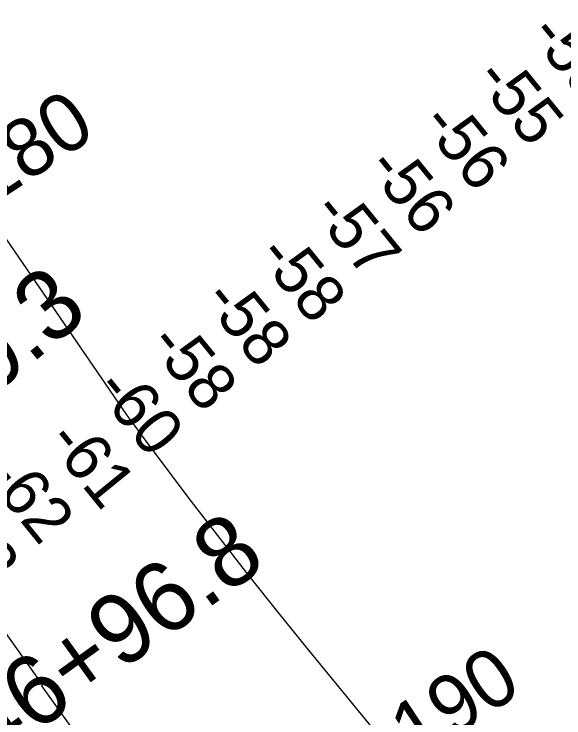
# Model space of a CAD drawing. Extents: x 3892998 to 3931244, y 278583 to 304547.
# Drawn here: x 3911603 to 3912387, y 288917 to 289921 of the extents above; entities that cross this region are included whole.
import ezdxf

# ---------------------------------------------------------------- set-up
doc = ezdxf.new("R2010")
doc.units = 0
for name, color, linetype in [('V-RIVR-EDGE', 7, 'Continuous'), ('V-RIVR-RANG', 7, 'Continuous'), ('V-RIVR-RANG-IDEN', 7, 'Continuous'), ('V-RRAP-RVMT', 7, 'Continuous'), ('V-SURV-IDEN', 7, 'Continuous'), ('V-TOPO-MINR', 7, 'Continuous')]:
    doc.layers.add(name, color=color, linetype=linetype)

msp = doc.modelspace()

# ---------------------------------------------------------------- linework, layer by layer
at = {"layer": 'V-RIVR-EDGE'}
msp.add_spline([(3909865.8, 290928.2), (3909862.6, 290923.1), (3909860.7, 290922.6), (3909860.7, 290920.7), (3909870.3, 290905.1), (3909881.9, 290877.9), (3909893.5, 290856.5), (3909906.1, 290843.8), (3909921.6, 290817.6), (3909937.1, 290794.7), (3909948.2, 290777.2), (3909977.7, 290734.4), (3910003.4, 290694.5), (3910040.6, 290645.9), (3910078.4, 290595.3), (3910114.2, 290544.2), (3910151.5, 290493.6), (3910182, 290444.5), (3910200.8, 290413.3), (3910226.9, 290368.6), (3910256.9, 290323.8), (3910278.7, 290289.3), (3910307.7, 290250.4), (3910325.2, 290226.5), (3910363.9, 290167.2), (3910391.4, 290124.9), (3910427.7, 290068.9), (3910449.5, 290036.8), (3910504.2, 289956.6), (3910522.1, 289926.9), (3910550.1, 289879.7), (3910562.2, 289857.4), (3910573.3, 289842.3), (3910610.6, 289806.7), (3910620.8, 289794.1), (3910623.2, 289780), (3910634.8, 289764.4), (3910664.8, 289724), (3910692.4, 289689.5), (3910710.8, 289668.1), (3910721, 289660.3), (3910770.9, 289605.3), (3910782.5, 289588.7), (3910807.7, 289548.4), (3910835.7, 289503.6), (3910862.8, 289470), (3910892.3, 289425.8), (3910920.4, 289383.5), (3910948, 289342.6), (3910968.8, 289304.7), (3911000.2, 289260.9), (3911019.6, 289231.7), (3911055.9, 289191.3), (3911085.5, 289159.7), (3911118.9, 289116.8), (3911139.2, 289091.1), (3911161, 289062.3), (3911184.2, 289025.9), (3911223.4, 288981.6), (3911281.5, 288916.4), (3911313, 288876.9), (3911328.5, 288859.4), (3911346.4, 288837.5), (3911371.6, 288801), (3911404.5, 288751.9), (3911426.7, 288715.4), (3911446.6, 288687.7), (3911479, 288646.8), (3911529.4, 288582.1), (3911550.6, 288552.9), (3911609.2, 288468.3), (3911644.5, 288421.1), (3911677, 288378.8), (3911701.2, 288348.1), (3911741.4, 288303.8), (3911770.9, 288264.9), (3911788.8, 288235.7), (3911834.3, 288164.7), (3911857.5, 288130.2), (3911884.6, 288092.7), (3911915.6, 288045.5), (3911921.9, 288035.8), (3911928.6, 288029.9), (3911972.6, 287945.8), (3911992.9, 287906.4), (3912000.6, 287887), (3912014.7, 287866.5), (3912026.8, 287848.1), (3912066.4, 287785.3), (3912084.8, 287750.8), (3912094.5, 287732.8), (3912094.9, 287726), (3912096.8, 287711.4), (3912096.3, 287704.6), (3912095.4, 287700.3), (3912088.6, 287695.9), (3912085.6, 287696.9), (3912073, 287702.3), (3912062.4, 287706.2), (3912054.1, 287706.2), (3912051.2, 287704.3), (3912049.2, 287697.9), (3912054, 287685.8), (3912068.6, 287663.9), (3912113.1, 287586.6), (3912136.7, 287540.9), (3912153.7, 287513.6), (3912163.8, 287503.9), (3912187.6, 287479.6), (3912207.4, 287453.3), (3912216.1, 287446), (3912226.8, 287436.2), (3912240.8, 287416.8), (3912253.4, 287397.8), (3912271.3, 287366.2), (3912283.9, 287341.4), (3912284.8, 287339), (3912290.2, 287338), (3912303.8, 287344.3), (3912317.4, 287350.5), (3912319.8, 287350.5), (3912322.7, 287350.5), (3912327.6, 287345.7), (3912328.5, 287338.4), (3912335.8, 287321.4), (3912348.4, 287300), (3912369.2, 287275.1), (3912380.3, 287265.4), (3912402.1, 287253.2), (3912416.7, 287243.5), (3912434.2, 287238.1), (3912456.9, 287220), (3912481.6, 287183.6), (3912501.9, 287148.1), (3912512.6, 287124.7), (3912531.4, 287085.8), (3912550.3, 287059.6), (3912569.6, 287034.3), (3912593.3, 286996.8), (3912613.7, 286968.1), (3912632, 286936.5), (3912645.1, 286912.7), (3912660.6, 286888.8), (3912675.1, 286867.4), (3912698.3, 286835.3), (3912720.1, 286784.8), (3912737, 286747.8), (3912742.3, 286740), (3912755.3, 286715.2), (3912761.6, 286696.8), (3912774.1, 286660.3), (3912779.9, 286635.5), (3912793.4, 286585.5), (3912797.2, 286569.4), (3912804, 286543.7), (3912804.4, 286532)], degree=3, dxfattribs=at)
at = {"layer": 'V-RRAP-RVMT'}
for p, q in [((3911553.9, 289088.4), (3911643.5, 288963.6)), ((3911643.5, 288963.6), (3911642.1, 288962.5)), ((3911642.1, 288962.5), (3911719.7, 288854.5))]:
    msp.add_line(p, q, dxfattribs=at)
at = {"layer": 'V-TOPO-MINR'}
msp.add_lwpolyline([(3912614.7, 288271.7), (3912318.6, 288651), (3912298.9, 288676), (3912279, 288701), (3912259, 288725.9), (3912238.9, 288750.6), (3912021, 289016.4), (3911979.1, 289068.2), (3911937.5, 289120.3), (3911896.6, 289173), (3911856.1, 289225.9), (3911788.3, 289315.7), (3911782, 289324.1), (3911775.9, 289332.5), (3911769.9, 289341), (3911763.9, 289349.5), (3911579.4, 289618.2), (3911524.8, 289698.7), (3911470.8, 289779.8), (3911417.9, 289861.5), (3911365.7, 289943.6)], dxfattribs=at)

# ---------------------------------------------------------------- texts
at = {"layer": 'V-RIVR-RANG'}
for s, p in [('-55', (3912335.6, 289891.6)), ('-55', (3912257.9, 289828.6)), ('-56', (3912181.2, 289764.5)), ('-56', (3912103.6, 289701.5)), ('-57', (3912025.7, 289638.7)), ('-58', (3911947.8, 289576)), ('-58', (3911870.2, 289513)), ('-58', (3911792.5, 289450)), ('-60', (3911715.9, 289385.6)), ('-61', (3911647.6, 289311.2)), ('-62', (3911559.4, 289261.2)), ('-63', (3911481.4, 289198.6))]:
    msp.add_text(s, height=67, rotation=309.1656, dxfattribs=at).set_placement(p)
at = {"layer": 'V-RIVR-RANG-IDEN'}
for s, p in [('D-180', (3911470.6, 289581.7)), ('D-190', (3912078.3, 288788.4))]:
    msp.add_text(s, height=83, rotation=33.4399, dxfattribs=at).set_placement(p)
at = {"layer": 'V-SURV-IDEN'}
for s, rotation, p in [('1743+80.3', 39.6778, (3911223, 289085.9)), ('1746+96.8', 35.8653, (3911450.8, 288763.1))]:
    msp.add_text(s, height=100, rotation=rotation, dxfattribs=at).set_placement(p)

doc.saveas('drawing.dxf')
